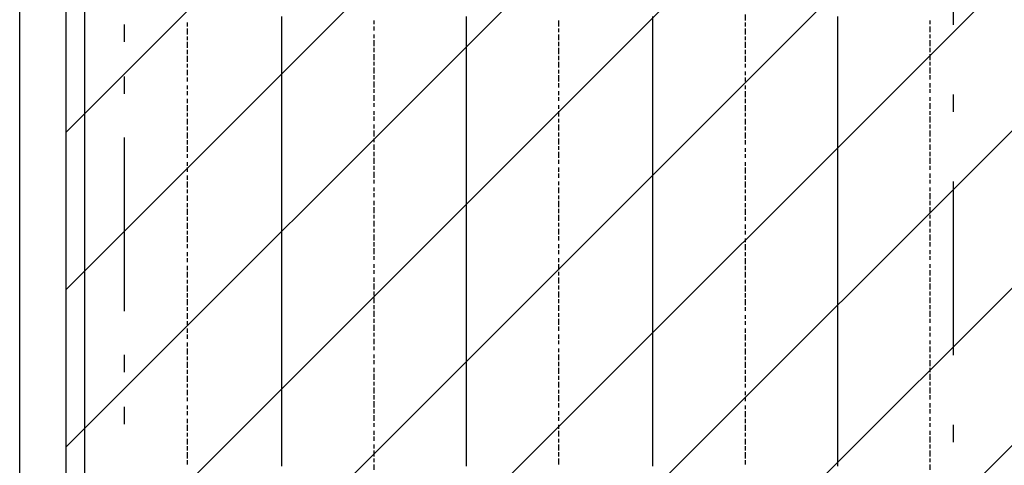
# Model space of a CAD drawing. Extents: x 997 to 109698, y 921 to 94021.
# Tile 363 of 656: x 6473 to 8595, y 53278 to 54239. Entities that reach past the tile are written whole.
import ezdxf

# ---------------------------------------------------------------- set-up
doc = ezdxf.new("R2010")
doc.units = 0
doc.header["$MEASUREMENT"] = 0
for name, color, linetype in [('12', 7, 'CONTINUOUS'), ('28', 7, 'CONTINUOUS'), ('40', 7, 'CONTINUOUS')]:
    doc.layers.add(name, color=color, linetype=linetype)

msp = doc.modelspace()

# ---------------------------------------------------------------- linework, layer by layer
at = {"layer": '12', "color": 5}
for p, q in [((7037.630503, 54236.563401), (7037.630503, 54245.563401)), ((7037.630503, 54228.563401), (7037.630503, 54236.563401)), ((7435.630503, 54236.563401), (7435.630503, 54245.563401)), ((7435.630503, 54228.563401), (7435.630503, 54236.563401)), ((7837.630503, 54236.563401), (7837.630503, 54245.563401)), ((7837.630503, 54223.563401), (7837.630503, 54236.563401)), ((8236.630503, 54236.563401), (8236.630503, 54245.563401)), ((8236.630503, 54223.563401), (8236.630503, 54236.563401)), ((7037.630503, 54215.563401), (7037.630503, 54228.563401)), ((7037.630503, 54206.563401), (7037.630503, 54215.563401)), ((7435.630503, 54215.563401), (7435.630503, 54228.563401)), ((7435.630503, 54206.563401), (7435.630503, 54215.563401)), ((7837.630503, 54215.563401), (7837.630503, 54223.563401)), ((7837.630503, 54206.563401), (7837.630503, 54215.563401)), ((8236.630503, 54215.563401), (8236.630503, 54223.563401)), ((8236.630503, 54206.563401), (8236.630503, 54215.563401)), ((7037.630503, 54194.563401), (7037.630503, 54206.563401)), ((7037.630503, 54185.563401), (7037.630503, 54194.563401)), ((7435.630503, 54194.563401), (7435.630503, 54206.563401)), ((7435.630503, 54185.563401), (7435.630503, 54194.563401)), ((7837.630503, 54194.563401), (7837.630503, 54206.563401)), ((7837.630503, 54185.563401), (7837.630503, 54194.563401)), ((8236.630503, 54194.563401), (8236.630503, 54206.563401)), ((8236.630503, 54185.563401), (8236.630503, 54194.563401)), ((7037.630503, 54177.563401), (7037.630503, 54185.563401)), ((7037.630503, 54164.563401), (7037.630503, 54177.563401)), ((7435.630503, 54177.563401), (7435.630503, 54185.563401)), ((7435.630503, 54164.563401), (7435.630503, 54177.563401)), ((7837.630503, 54177.563401), (7837.630503, 54185.563401)), ((7837.630503, 54164.563401), (7837.630503, 54177.563401)), ((8236.630503, 54177.563401), (8236.630503, 54185.563401)), ((8236.630503, 54164.563401), (8236.630503, 54177.563401)), ((7037.630503, 54156.563401), (7037.630503, 54164.563401)), ((7037.630503, 54147.563401), (7037.630503, 54156.563401)), ((7435.630503, 54156.563401), (7435.630503, 54164.563401)), ((7435.630503, 54147.563401), (7435.630503, 54156.563401)), ((7837.630503, 54156.563401), (7837.630503, 54164.563401)), ((7837.630503, 54147.563401), (7837.630503, 54156.563401)), ((8236.630503, 54156.563401), (8236.630503, 54164.563401)), ((8236.630503, 54147.563401), (8236.630503, 54156.563401)), ((7037.630503, 54135.563401), (7037.630503, 54147.563401)), ((7037.630503, 54126.563401), (7037.630503, 54135.563401)), ((7435.630503, 54135.563401), (7435.630503, 54147.563401)), ((7435.630503, 54126.563401), (7435.630503, 54135.563401)), ((7837.630503, 54135.563401), (7837.630503, 54147.563401)), ((7837.630503, 54126.563401), (7837.630503, 54135.563401)), ((8236.630503, 54135.563401), (8236.630503, 54147.563401)), ((8236.630503, 54126.563401), (8236.630503, 54135.563401)), ((7037.630503, 54118.563401), (7037.630503, 54126.563401)), ((7037.630503, 54105.563401), (7037.630503, 54118.563401)), ((7435.630503, 54118.563401), (7435.630503, 54126.563401)), ((7435.630503, 54105.563401), (7435.630503, 54118.563401)), ((7837.630503, 54113.563401), (7837.630503, 54126.563401)), ((7837.630503, 54105.563401), (7837.630503, 54113.563401)), ((8236.630503, 54113.563401), (8236.630503, 54126.563401)), ((8236.630503, 54105.563401), (8236.630503, 54113.563401)), ((7037.630503, 54096.563401), (7037.630503, 54105.563401)), ((7037.630503, 54084.563401), (7037.630503, 54096.563401)), ((7435.630503, 54096.563401), (7435.630503, 54105.563401)), ((7435.630503, 54084.563401), (7435.630503, 54096.563401)), ((7837.630503, 54096.563401), (7837.630503, 54105.563401)), ((7837.630503, 54084.563401), (7837.630503, 54096.563401)), ((8236.630503, 54096.563401), (8236.630503, 54105.563401)), ((8236.630503, 54084.563401), (8236.630503, 54096.563401)), ((7037.630503, 54075.563401), (7037.630503, 54084.563401)), ((7037.630503, 54067.563401), (7037.630503, 54075.563401)), ((7037.630503, 54054.563401), (7037.630503, 54067.563401)), ((7435.630503, 54075.563401), (7435.630503, 54084.563401)), ((7435.630503, 54067.563401), (7435.630503, 54075.563401)), ((7435.630503, 54054.563401), (7435.630503, 54067.563401)), ((7837.630503, 54075.563401), (7837.630503, 54084.563401)), ((7837.630503, 54067.563401), (7837.630503, 54075.563401)), ((7837.630503, 54054.563401), (7837.630503, 54067.563401)), ((8236.630503, 54075.563401), (8236.630503, 54084.563401)), ((8236.630503, 54067.563401), (8236.630503, 54075.563401)), ((8236.630503, 54054.563401), (8236.630503, 54067.563401)), ((7037.630503, 54046.563401), (7037.630503, 54054.563401)), ((7037.630503, 54037.563401), (7037.630503, 54046.563401)), ((7435.630503, 54046.563401), (7435.630503, 54054.563401)), ((7435.630503, 54037.563401), (7435.630503, 54046.563401)), ((7837.630503, 54046.563401), (7837.630503, 54054.563401)), ((7837.630503, 54037.563401), (7837.630503, 54046.563401)), ((8236.630503, 54046.563401), (8236.630503, 54054.563401)), ((8236.630503, 54037.563401), (8236.630503, 54046.563401)), ((7037.630503, 54024.563401), (7037.630503, 54037.563401)), ((7037.630503, 54016.563401), (7037.630503, 54024.563401)), ((7435.630503, 54024.563401), (7435.630503, 54037.563401)), ((7435.630503, 54016.563401), (7435.630503, 54024.563401)), ((7837.630503, 54024.563401), (7837.630503, 54037.563401)), ((7837.630503, 54016.563401), (7837.630503, 54024.563401)), ((8236.630503, 54024.563401), (8236.630503, 54037.563401)), ((8236.630503, 54016.563401), (8236.630503, 54024.563401)), ((7037.630503, 54008.563401), (7037.630503, 54016.563401)), ((7037.630503, 53995.563401), (7037.630503, 54008.563401)), ((7435.630503, 54008.563401), (7435.630503, 54016.563401)), ((7435.630503, 53995.563401), (7435.630503, 54008.563401)), ((7837.630503, 54008.563401), (7837.630503, 54016.563401)), ((7837.630503, 53995.563401), (7837.630503, 54008.563401)), ((8236.630503, 54003.563401), (8236.630503, 54016.563401)), ((8236.630503, 53995.563401), (8236.630503, 54003.563401)), ((7037.630503, 53986.563401), (7037.630503, 53995.563401)), ((7037.630503, 53978.563401), (7037.630503, 53986.563401)), ((7435.630503, 53986.563401), (7435.630503, 53995.563401)), ((7435.630503, 53974.563401), (7435.630503, 53986.563401)), ((7837.630503, 53986.563401), (7837.630503, 53995.563401)), ((7837.630503, 53974.563401), (7837.630503, 53986.563401)), ((8236.630503, 53986.563401), (8236.630503, 53995.563401)), ((8236.630503, 53974.563401), (8236.630503, 53986.563401)), ((7037.630503, 53965.563401), (7037.630503, 53978.563401)), ((7037.630503, 53957.563401), (7037.630503, 53965.563401)), ((7435.630503, 53965.563401), (7435.630503, 53974.563401)), ((7435.630503, 53957.563401), (7435.630503, 53965.563401)), ((7837.630503, 53965.563401), (7837.630503, 53974.563401)), ((7837.630503, 53957.563401), (7837.630503, 53965.563401)), ((8236.630503, 53965.563401), (8236.630503, 53974.563401)), ((8236.630503, 53957.563401), (8236.630503, 53965.563401)), ((7037.630503, 53944.563401), (7037.630503, 53957.563401)), ((7037.630503, 53936.563401), (7037.630503, 53944.563401)), ((7435.630503, 53944.563401), (7435.630503, 53957.563401)), ((7435.630503, 53936.563401), (7435.630503, 53944.563401)), ((7837.630503, 53944.563401), (7837.630503, 53957.563401)), ((7837.630503, 53936.563401), (7837.630503, 53944.563401)), ((8236.630503, 53944.563401), (8236.630503, 53957.563401)), ((8236.630503, 53936.563401), (8236.630503, 53944.563401)), ((7037.630503, 53927.563401), (7037.630503, 53936.563401)), ((7037.630503, 53914.563401), (7037.630503, 53927.563401)), ((7435.630503, 53927.563401), (7435.630503, 53936.563401)), ((7435.630503, 53914.563401), (7435.630503, 53927.563401)), ((7837.630503, 53927.563401), (7837.630503, 53936.563401)), ((7837.630503, 53914.563401), (7837.630503, 53927.563401)), ((8236.630503, 53927.563401), (8236.630503, 53936.563401)), ((8236.630503, 53914.563401), (8236.630503, 53927.563401)), ((7037.630503, 53906.563401), (7037.630503, 53914.563401)), ((7037.630503, 53897.563401), (7037.630503, 53906.563401)), ((7037.630503, 53885.563401), (7037.630503, 53897.563401)), ((7435.630503, 53906.563401), (7435.630503, 53914.563401)), ((7435.630503, 53897.563401), (7435.630503, 53906.563401)), ((7435.630503, 53885.563401), (7435.630503, 53897.563401)), ((7837.630503, 53906.563401), (7837.630503, 53914.563401)), ((7837.630503, 53897.563401), (7837.630503, 53906.563401)), ((7837.630503, 53885.563401), (7837.630503, 53897.563401)), ((8236.630503, 53906.563401), (8236.630503, 53914.563401)), ((8236.630503, 53893.563401), (8236.630503, 53906.563401)), ((7037.630503, 53876.563401), (7037.630503, 53885.563401)), ((7037.630503, 53868.563401), (7037.630503, 53876.563401)), ((7435.630503, 53876.563401), (7435.630503, 53885.563401)), ((7435.630503, 53864.563401), (7435.630503, 53876.563401)), ((7837.630503, 53876.563401), (7837.630503, 53885.563401)), ((7837.630503, 53864.563401), (7837.630503, 53876.563401)), ((8236.630503, 53885.563401), (8236.630503, 53893.563401)), ((8236.630503, 53876.563401), (8236.630503, 53885.563401)), ((8236.630503, 53864.563401), (8236.630503, 53876.563401)), ((7037.630503, 53855.563401), (7037.630503, 53868.563401)), ((7037.630503, 53847.563401), (7037.630503, 53855.563401)), ((7435.630503, 53855.563401), (7435.630503, 53864.563401)), ((7435.630503, 53847.563401), (7435.630503, 53855.563401)), ((7837.630503, 53855.563401), (7837.630503, 53864.563401)), ((7837.630503, 53847.563401), (7837.630503, 53855.563401)), ((8236.630503, 53855.563401), (8236.630503, 53864.563401)), ((8236.630503, 53847.563401), (8236.630503, 53855.563401)), ((7037.630503, 53834.563401), (7037.630503, 53847.563401)), ((7037.630503, 53825.563401), (7037.630503, 53834.563401)), ((7435.630503, 53834.563401), (7435.630503, 53847.563401)), ((7435.630503, 53825.563401), (7435.630503, 53834.563401)), ((7837.630503, 53834.563401), (7837.630503, 53847.563401)), ((7837.630503, 53825.563401), (7837.630503, 53834.563401)), ((8236.630503, 53834.563401), (8236.630503, 53847.563401)), ((8236.630503, 53825.563401), (8236.630503, 53834.563401)), ((7037.630503, 53817.563401), (7037.630503, 53825.563401)), ((7037.630503, 53804.563401), (7037.630503, 53817.563401)), ((7435.630503, 53817.563401), (7435.630503, 53825.563401)), ((7435.630503, 53804.563401), (7435.630503, 53817.563401)), ((7837.630503, 53817.563401), (7837.630503, 53825.563401)), ((7837.630503, 53804.563401), (7837.630503, 53817.563401)), ((8236.630503, 53817.563401), (8236.630503, 53825.563401)), ((8236.630503, 53804.563401), (8236.630503, 53817.563401)), ((7037.630503, 53796.563401), (7037.630503, 53804.563401)), ((7037.630503, 53787.563401), (7037.630503, 53796.563401)), ((7435.630503, 53796.563401), (7435.630503, 53804.563401)), ((7435.630503, 53787.563401), (7435.630503, 53796.563401)), ((7837.630503, 53796.563401), (7837.630503, 53804.563401)), ((7837.630503, 53787.563401), (7837.630503, 53796.563401)), ((8236.630503, 53796.563401), (8236.630503, 53804.563401)), ((8236.630503, 53787.563401), (8236.630503, 53796.563401)), ((7037.630503, 53775.563401), (7037.630503, 53787.563401)), ((7037.630503, 53766.563401), (7037.630503, 53775.563401)), ((7435.630503, 53775.563401), (7435.630503, 53787.563401)), ((7435.630503, 53766.563401), (7435.630503, 53775.563401)), ((7837.630503, 53775.563401), (7837.630503, 53787.563401)), ((7837.630503, 53766.563401), (7837.630503, 53775.563401)), ((8236.630503, 53775.563401), (8236.630503, 53787.563401)), ((8236.630503, 53766.563401), (8236.630503, 53775.563401)), ((7037.630503, 53758.563401), (7037.630503, 53766.563401)), ((7037.630503, 53745.563401), (7037.630503, 53758.563401)), ((7435.630503, 53754.563401), (7435.630503, 53766.563401)), ((7435.630503, 53745.563401), (7435.630503, 53754.563401)), ((7837.630503, 53754.563401), (7837.630503, 53766.563401)), ((7837.630503, 53745.563401), (7837.630503, 53754.563401)), ((8236.630503, 53754.563401), (8236.630503, 53766.563401)), ((8236.630503, 53745.563401), (8236.630503, 53754.563401)), ((7037.630503, 53737.563401), (7037.630503, 53745.563401)), ((7037.630503, 53724.563401), (7037.630503, 53737.563401)), ((7435.630503, 53737.563401), (7435.630503, 53745.563401)), ((7435.630503, 53724.563401), (7435.630503, 53737.563401)), ((7837.630503, 53737.563401), (7837.630503, 53745.563401)), ((7837.630503, 53724.563401), (7837.630503, 53737.563401)), ((8236.630503, 53737.563401), (8236.630503, 53745.563401)), ((8236.630503, 53724.563401), (8236.630503, 53737.563401)), ((7037.630503, 53715.563401), (7037.630503, 53724.563401)), ((7037.630503, 53707.563401), (7037.630503, 53715.563401)), ((7037.630503, 53694.563401), (7037.630503, 53707.563401)), ((7435.630503, 53715.563401), (7435.630503, 53724.563401)), ((7435.630503, 53707.563401), (7435.630503, 53715.563401)), ((7435.630503, 53694.563401), (7435.630503, 53707.563401)), ((7837.630503, 53715.563401), (7837.630503, 53724.563401)), ((7837.630503, 53707.563401), (7837.630503, 53715.563401)), ((7837.630503, 53694.563401), (7837.630503, 53707.563401)), ((8236.630503, 53715.563401), (8236.630503, 53724.563401)), ((8236.630503, 53707.563401), (8236.630503, 53715.563401)), ((8236.630503, 53694.563401), (8236.630503, 53707.563401)), ((7037.630503, 53686.563401), (7037.630503, 53694.563401)), ((7037.630503, 53677.563401), (7037.630503, 53686.563401)), ((7435.630503, 53686.563401), (7435.630503, 53694.563401)), ((7435.630503, 53677.563401), (7435.630503, 53686.563401)), ((7837.630503, 53686.563401), (7837.630503, 53694.563401)), ((7837.630503, 53677.563401), (7837.630503, 53686.563401)), ((8236.630503, 53686.563401), (8236.630503, 53694.563401)), ((8236.630503, 53677.563401), (8236.630503, 53686.563401)), ((7037.630503, 53665.563401), (7037.630503, 53677.563401)), ((7037.630503, 53656.563401), (7037.630503, 53665.563401)), ((7435.630503, 53665.563401), (7435.630503, 53677.563401)), ((7435.630503, 53656.563401), (7435.630503, 53665.563401)), ((7837.630503, 53665.563401), (7837.630503, 53677.563401)), ((7837.630503, 53656.563401), (7837.630503, 53665.563401)), ((8236.630503, 53665.563401), (8236.630503, 53677.563401)), ((8236.630503, 53656.563401), (8236.630503, 53665.563401)), ((7037.630503, 53648.563401), (7037.630503, 53656.563401)), ((7037.630503, 53635.563401), (7037.630503, 53648.563401)), ((7435.630503, 53648.563401), (7435.630503, 53656.563401)), ((7435.630503, 53635.563401), (7435.630503, 53648.563401)), ((7837.630503, 53643.563401), (7837.630503, 53656.563401)), ((7837.630503, 53635.563401), (7837.630503, 53643.563401)), ((8236.630503, 53643.563401), (8236.630503, 53656.563401)), ((8236.630503, 53635.563401), (8236.630503, 53643.563401)), ((7037.630503, 53627.563401), (7037.630503, 53635.563401)), ((7037.630503, 53614.563401), (7037.630503, 53627.563401)), ((7435.630503, 53627.563401), (7435.630503, 53635.563401)), ((7435.630503, 53614.563401), (7435.630503, 53627.563401)), ((7837.630503, 53627.563401), (7837.630503, 53635.563401)), ((7837.630503, 53614.563401), (7837.630503, 53627.563401)), ((8236.630503, 53627.563401), (8236.630503, 53635.563401)), ((8236.630503, 53614.563401), (8236.630503, 53627.563401)), ((7037.630503, 53605.563401), (7037.630503, 53614.563401)), ((7037.630503, 53597.563401), (7037.630503, 53605.563401)), ((7435.630503, 53605.563401), (7435.630503, 53614.563401)), ((7435.630503, 53597.563401), (7435.630503, 53605.563401)), ((7837.630503, 53605.563401), (7837.630503, 53614.563401)), ((7837.630503, 53597.563401), (7837.630503, 53605.563401)), ((8236.630503, 53605.563401), (8236.630503, 53614.563401)), ((8236.630503, 53597.563401), (8236.630503, 53605.563401)), ((7037.630503, 53584.563401), (7037.630503, 53597.563401)), ((7037.630503, 53576.563401), (7037.630503, 53584.563401)), ((7435.630503, 53584.563401), (7435.630503, 53597.563401)), ((7435.630503, 53576.563401), (7435.630503, 53584.563401)), ((7837.630503, 53584.563401), (7837.630503, 53597.563401)), ((7837.630503, 53576.563401), (7837.630503, 53584.563401)), ((8236.630503, 53584.563401), (8236.630503, 53597.563401)), ((8236.630503, 53576.563401), (8236.630503, 53584.563401)), ((7037.630503, 53567.563401), (7037.630503, 53576.563401)), ((7037.630503, 53555.563401), (7037.630503, 53567.563401)), ((7435.630503, 53567.563401), (7435.630503, 53576.563401)), ((7435.630503, 53555.563401), (7435.630503, 53567.563401)), ((7837.630503, 53567.563401), (7837.630503, 53576.563401)), ((7837.630503, 53555.563401), (7837.630503, 53567.563401)), ((8236.630503, 53567.563401), (8236.630503, 53576.563401)), ((8236.630503, 53555.563401), (8236.630503, 53567.563401)), ((7037.630503, 53546.563401), (7037.630503, 53555.563401)), ((7037.630503, 53538.563401), (7037.630503, 53546.563401)), ((7037.630503, 53525.563401), (7037.630503, 53538.563401)), ((7435.630503, 53546.563401), (7435.630503, 53555.563401)), ((7435.630503, 53538.563401), (7435.630503, 53546.563401)), ((7435.630503, 53525.563401), (7435.630503, 53538.563401)), ((7837.630503, 53546.563401), (7837.630503, 53555.563401)), ((7837.630503, 53533.563401), (7837.630503, 53546.563401)), ((8236.630503, 53546.563401), (8236.630503, 53555.563401)), ((8236.630503, 53533.563401), (8236.630503, 53546.563401)), ((7037.630503, 53516.563401), (7037.630503, 53525.563401)), ((7037.630503, 53504.563401), (7037.630503, 53516.563401)), ((7435.630503, 53516.563401), (7435.630503, 53525.563401)), ((7435.630503, 53504.563401), (7435.630503, 53516.563401)), ((7837.630503, 53525.563401), (7837.630503, 53533.563401)), ((7837.630503, 53516.563401), (7837.630503, 53525.563401)), ((7837.630503, 53504.563401), (7837.630503, 53516.563401)), ((8236.630503, 53525.563401), (8236.630503, 53533.563401)), ((8236.630503, 53516.563401), (8236.630503, 53525.563401)), ((8236.630503, 53504.563401), (8236.630503, 53516.563401)), ((7037.630503, 53495.563401), (7037.630503, 53504.563401)), ((7037.630503, 53487.563401), (7037.630503, 53495.563401)), ((7435.630503, 53495.563401), (7435.630503, 53504.563401)), ((7435.630503, 53487.563401), (7435.630503, 53495.563401)), ((7837.630503, 53495.563401), (7837.630503, 53504.563401)), ((7837.630503, 53487.563401), (7837.630503, 53495.563401)), ((8236.630503, 53495.563401), (8236.630503, 53504.563401)), ((8236.630503, 53487.563401), (8236.630503, 53495.563401)), ((7037.630503, 53474.563401), (7037.630503, 53487.563401)), ((7037.630503, 53466.563401), (7037.630503, 53474.563401)), ((7435.630503, 53474.563401), (7435.630503, 53487.563401)), ((7435.630503, 53466.563401), (7435.630503, 53474.563401)), ((7837.630503, 53474.563401), (7837.630503, 53487.563401)), ((7837.630503, 53466.563401), (7837.630503, 53474.563401)), ((8236.630503, 53474.563401), (8236.630503, 53487.563401)), ((8236.630503, 53466.563401), (8236.630503, 53474.563401)), ((7037.630503, 53457.563401), (7037.630503, 53466.563401)), ((7037.630503, 53445.563401), (7037.630503, 53457.563401)), ((7435.630503, 53457.563401), (7435.630503, 53466.563401)), ((7435.630503, 53445.563401), (7435.630503, 53457.563401)), ((7837.630503, 53457.563401), (7837.630503, 53466.563401)), ((7837.630503, 53445.563401), (7837.630503, 53457.563401)), ((8236.630503, 53457.563401), (8236.630503, 53466.563401)), ((8236.630503, 53445.563401), (8236.630503, 53457.563401)), ((7037.630503, 53436.563401), (7037.630503, 53445.563401)), ((7037.630503, 53428.563401), (7037.630503, 53436.563401)), ((7435.630503, 53436.563401), (7435.630503, 53445.563401)), ((7435.630503, 53428.563401), (7435.630503, 53436.563401)), ((7837.630503, 53436.563401), (7837.630503, 53445.563401)), ((7837.630503, 53428.563401), (7837.630503, 53436.563401)), ((8236.630503, 53436.563401), (8236.630503, 53445.563401)), ((8236.630503, 53423.563401), (8236.630503, 53436.563401)), ((7037.630503, 53415.563401), (7037.630503, 53428.563401)), ((7037.630503, 53406.563401), (7037.630503, 53415.563401)), ((7435.630503, 53415.563401), (7435.630503, 53428.563401)), ((7435.630503, 53406.563401), (7435.630503, 53415.563401)), ((7837.630503, 53415.563401), (7837.630503, 53428.563401)), ((7837.630503, 53406.563401), (7837.630503, 53415.563401)), ((8236.630503, 53415.563401), (8236.630503, 53423.563401)), ((8236.630503, 53406.563401), (8236.630503, 53415.563401)), ((7037.630503, 53398.563401), (7037.630503, 53406.563401)), ((7037.630503, 53385.563401), (7037.630503, 53398.563401)), ((7435.630503, 53394.563401), (7435.630503, 53406.563401)), ((7435.630503, 53385.563401), (7435.630503, 53394.563401)), ((7837.630503, 53394.563401), (7837.630503, 53406.563401)), ((7837.630503, 53385.563401), (7837.630503, 53394.563401)), ((8236.630503, 53394.563401), (8236.630503, 53406.563401)), ((8236.630503, 53385.563401), (8236.630503, 53394.563401)), ((7037.630503, 53377.563401), (7037.630503, 53385.563401)), ((7037.630503, 53364.563401), (7037.630503, 53377.563401)), ((7435.630503, 53377.563401), (7435.630503, 53385.563401)), ((7435.630503, 53364.563401), (7435.630503, 53377.563401)), ((7837.630503, 53377.563401), (7837.630503, 53385.563401)), ((7837.630503, 53364.563401), (7837.630503, 53377.563401)), ((8236.630503, 53377.563401), (8236.630503, 53385.563401)), ((8236.630503, 53364.563401), (8236.630503, 53377.563401)), ((7037.630503, 53356.563401), (7037.630503, 53364.563401)), ((7037.630503, 53347.563401), (7037.630503, 53356.563401)), ((7037.630503, 53334.563401), (7037.630503, 53347.563401)), ((7435.630503, 53356.563401), (7435.630503, 53364.563401)), ((7435.630503, 53347.563401), (7435.630503, 53356.563401)), ((7435.630503, 53334.563401), (7435.630503, 53347.563401)), ((7837.630503, 53356.563401), (7837.630503, 53364.563401)), ((7837.630503, 53347.563401), (7837.630503, 53356.563401)), ((7837.630503, 53334.563401), (7837.630503, 53347.563401)), ((8236.630503, 53356.563401), (8236.630503, 53364.563401)), ((8236.630503, 53347.563401), (8236.630503, 53356.563401)), ((8236.630503, 53334.563401), (8236.630503, 53347.563401)), ((7037.630503, 53326.563401), (7037.630503, 53334.563401)), ((7037.630503, 53318.563401), (7037.630503, 53326.563401)), ((7435.630503, 53326.563401), (7435.630503, 53334.563401)), ((7435.630503, 53318.563401), (7435.630503, 53326.563401)), ((7837.630503, 53326.563401), (7837.630503, 53334.563401)), ((7837.630503, 53318.563401), (7837.630503, 53326.563401)), ((8236.630503, 53326.563401), (8236.630503, 53334.563401)), ((8236.630503, 53313.563401), (8236.630503, 53326.563401)), ((7037.630503, 53305.563401), (7037.630503, 53318.563401)), ((7037.630503, 53296.563401), (7037.630503, 53305.563401)), ((7435.630503, 53305.563401), (7435.630503, 53318.563401)), ((7435.630503, 53296.563401), (7435.630503, 53305.563401)), ((7837.630503, 53305.563401), (7837.630503, 53318.563401)), ((7837.630503, 53296.563401), (7837.630503, 53305.563401)), ((8236.630503, 53305.563401), (8236.630503, 53313.563401)), ((8236.630503, 53296.563401), (8236.630503, 53305.563401)), ((7037.630503, 53288.563401), (7037.630503, 53296.563401)), ((7037.630503, 53275.563401), (7037.630503, 53288.563401)), ((7435.630503, 53284.563401), (7435.630503, 53296.563401)), ((7435.630503, 53275.563401), (7435.630503, 53284.563401)), ((7837.630503, 53284.563401), (7837.630503, 53296.563401)), ((7837.630503, 53275.563401), (7837.630503, 53284.563401)), ((8236.630503, 53284.563401), (8236.630503, 53296.563401)), ((8236.630503, 53275.563401), (8236.630503, 53284.563401))]:
    msp.add_line(p, q, dxfattribs=at)
at = {"layer": '12', "color": 1}
for p, q in [((7236.630503, 54228.563401), (7236.630503, 54236.563401)), ((7634.630503, 54223.563401), (7634.630503, 54236.563401)), ((8037.630503, 54236.563401), (8037.630503, 54249.563401)), ((8435.630503, 54228.563401), (8435.630503, 54236.563401)), ((6834.630503, 54223.563401), (6834.630503, 54232.563401)), ((6834.630503, 54206.563401), (6834.630503, 54219.563401)), ((7236.630503, 54215.563401), (7236.630503, 54223.563401)), ((7634.630503, 54211.563401), (7634.630503, 54219.563401)), ((8037.630503, 54223.563401), (8037.630503, 54232.563401)), ((8037.630503, 54206.563401), (8037.630503, 54219.563401)), ((8435.630503, 54211.563401), (8435.630503, 54223.563401)), ((6834.630503, 54194.563401), (6834.630503, 54202.563401)), ((7236.630503, 54198.563401), (7236.630503, 54206.563401)), ((7236.630503, 54181.563401), (7236.630503, 54194.563401)), ((7634.630503, 54194.563401), (7634.630503, 54206.563401)), ((8037.630503, 54194.563401), (8037.630503, 54202.563401)), ((8435.630503, 54198.563401), (8435.630503, 54206.563401)), ((8435.630503, 54181.563401), (8435.630503, 54194.563401)), ((6834.630503, 54177.563401), (6834.630503, 54190.563401)), ((6834.630503, 54164.563401), (6834.630503, 54173.563401)), ((7236.630503, 54168.563401), (7236.630503, 54177.563401)), ((7634.630503, 54181.563401), (7634.630503, 54190.563401)), ((7634.630503, 54164.563401), (7634.630503, 54177.563401)), ((8037.630503, 54177.563401), (8037.630503, 54190.563401)), ((8037.630503, 54164.563401), (8037.630503, 54173.563401)), ((8435.630503, 54168.563401), (8435.630503, 54177.563401)), ((6834.630503, 54147.563401), (6834.630503, 54160.563401)), ((7236.630503, 54151.563401), (7236.630503, 54164.563401)), ((7634.630503, 54151.563401), (7634.630503, 54160.563401)), ((8037.630503, 54147.563401), (8037.630503, 54160.563401)), ((8435.630503, 54151.563401), (8435.630503, 54164.563401)), ((6834.630503, 54135.563401), (6834.630503, 54143.563401)), ((6834.630503, 54118.563401), (6834.630503, 54130.563401)), ((7236.630503, 54139.563401), (7236.630503, 54147.563401)), ((7236.630503, 54122.563401), (7236.630503, 54135.563401)), ((7634.630503, 54135.563401), (7634.630503, 54147.563401)), ((7634.630503, 54122.563401), (7634.630503, 54130.563401)), ((8037.630503, 54135.563401), (8037.630503, 54143.563401)), ((8435.630503, 54139.563401), (8435.630503, 54147.563401)), ((8435.630503, 54122.563401), (8435.630503, 54135.563401)), ((6834.630503, 54105.563401), (6834.630503, 54113.563401)), ((7236.630503, 54109.563401), (7236.630503, 54118.563401)), ((7634.630503, 54105.563401), (7634.630503, 54118.563401)), ((8037.630503, 54118.563401), (8037.630503, 54126.563401)), ((8037.630503, 54105.563401), (8037.630503, 54113.563401)), ((8435.630503, 54109.563401), (8435.630503, 54118.563401)), ((6834.630503, 54088.563401), (6834.630503, 54096.563401)), ((7236.630503, 54092.563401), (7236.630503, 54105.563401)), ((7236.630503, 54080.563401), (7236.630503, 54088.563401)), ((7634.630503, 54092.563401), (7634.630503, 54101.563401)), ((8037.630503, 54088.563401), (8037.630503, 54096.563401)), ((8435.630503, 54092.563401), (8435.630503, 54101.563401)), ((8435.630503, 54080.563401), (8435.630503, 54088.563401)), ((6834.630503, 54075.563401), (6834.630503, 54084.563401)), ((6834.630503, 54058.563401), (6834.630503, 54067.563401)), ((7236.630503, 54063.563401), (7236.630503, 54075.563401)), ((7634.630503, 54075.563401), (7634.630503, 54084.563401)), ((7634.630503, 54063.563401), (7634.630503, 54071.563401)), ((8037.630503, 54071.563401), (8037.630503, 54084.563401)), ((8037.630503, 54058.563401), (8037.630503, 54067.563401)), ((8435.630503, 54063.563401), (8435.630503, 54071.563401)), ((6834.630503, 54041.563401), (6834.630503, 54054.563401)), ((7236.630503, 54050.563401), (7236.630503, 54058.563401)), ((7634.630503, 54046.563401), (7634.630503, 54054.563401)), ((8037.630503, 54041.563401), (8037.630503, 54054.563401)), ((8435.630503, 54046.563401), (8435.630503, 54058.563401)), ((6834.630503, 54029.563401), (6834.630503, 54037.563401)), ((6834.630503, 54012.563401), (6834.630503, 54024.563401)), ((7236.630503, 54033.563401), (7236.630503, 54041.563401)), ((7236.630503, 54020.563401), (7236.630503, 54029.563401)), ((7634.630503, 54029.563401), (7634.630503, 54041.563401)), ((7634.630503, 54016.563401), (7634.630503, 54024.563401)), ((8037.630503, 54029.563401), (8037.630503, 54037.563401)), ((8037.630503, 54012.563401), (8037.630503, 54024.563401)), ((8435.630503, 54033.563401), (8435.630503, 54041.563401)), ((8435.630503, 54016.563401), (8435.630503, 54029.563401)), ((6834.630503, 53999.563401), (6834.630503, 54008.563401)), ((7236.630503, 54003.563401), (7236.630503, 54012.563401)), ((7634.630503, 53999.563401), (7634.630503, 54012.563401)), ((8037.630503, 53999.563401), (8037.630503, 54008.563401)), ((8435.630503, 54003.563401), (8435.630503, 54012.563401)), ((6834.630503, 53982.563401), (6834.630503, 53995.563401)), ((7236.630503, 53986.563401), (7236.630503, 53999.563401)), ((7236.630503, 53974.563401), (7236.630503, 53982.563401)), ((7634.630503, 53986.563401), (7634.630503, 53995.563401)), ((7634.630503, 53969.563401), (7634.630503, 53982.563401)), ((8037.630503, 53982.563401), (8037.630503, 53995.563401)), ((8435.630503, 53986.563401), (8435.630503, 53999.563401)), ((8435.630503, 53974.563401), (8435.630503, 53982.563401)), ((6834.630503, 53969.563401), (6834.630503, 53978.563401)), ((6834.630503, 53953.563401), (6834.630503, 53965.563401)), ((7236.630503, 53957.563401), (7236.630503, 53969.563401)), ((7634.630503, 53957.563401), (7634.630503, 53965.563401)), ((8037.630503, 53969.563401), (8037.630503, 53978.563401)), ((8037.630503, 53953.563401), (8037.630503, 53961.563401)), ((8435.630503, 53957.563401), (8435.630503, 53969.563401)), ((6834.630503, 53940.563401), (6834.630503, 53948.563401)), ((7236.630503, 53944.563401), (7236.630503, 53953.563401)), ((7236.630503, 53927.563401), (7236.630503, 53940.563401)), ((7634.630503, 53940.563401), (7634.630503, 53953.563401)), ((8037.630503, 53940.563401), (8037.630503, 53948.563401)), ((8435.630503, 53944.563401), (8435.630503, 53953.563401)), ((8435.630503, 53927.563401), (8435.630503, 53940.563401)), ((6834.630503, 53923.563401), (6834.630503, 53931.563401)), ((6834.630503, 53910.563401), (6834.630503, 53919.563401)), ((7236.630503, 53914.563401), (7236.630503, 53923.563401)), ((7634.630503, 53927.563401), (7634.630503, 53936.563401)), ((7634.630503, 53910.563401), (7634.630503, 53919.563401)), ((8037.630503, 53923.563401), (8037.630503, 53931.563401)), ((8037.630503, 53906.563401), (8037.630503, 53919.563401)), ((8435.630503, 53914.563401), (8435.630503, 53923.563401)), ((6834.630503, 53893.563401), (6834.630503, 53902.563401)), ((7236.630503, 53897.563401), (7236.630503, 53910.563401)), ((7634.630503, 53897.563401), (7634.630503, 53906.563401)), ((8037.630503, 53893.563401), (8037.630503, 53902.563401)), ((8435.630503, 53897.563401), (8435.630503, 53906.563401)), ((6834.630503, 53876.563401), (6834.630503, 53889.563401)), ((7236.630503, 53885.563401), (7236.630503, 53893.563401)), ((7236.630503, 53868.563401), (7236.630503, 53876.563401)), ((7634.630503, 53881.563401), (7634.630503, 53889.563401)), ((7634.630503, 53864.563401), (7634.630503, 53876.563401)), ((8037.630503, 53876.563401), (8037.630503, 53889.563401)), ((8435.630503, 53885.563401), (8435.630503, 53893.563401)), ((8435.630503, 53868.563401), (8435.630503, 53876.563401)), ((6834.630503, 53864.563401), (6834.630503, 53872.563401)), ((6834.630503, 53847.563401), (6834.630503, 53859.563401)), ((7236.630503, 53855.563401), (7236.630503, 53864.563401)), ((7634.630503, 53851.563401), (7634.630503, 53859.563401)), ((8037.630503, 53864.563401), (8037.630503, 53872.563401)), ((8037.630503, 53847.563401), (8037.630503, 53859.563401)), ((8435.630503, 53851.563401), (8435.630503, 53864.563401)), ((6834.630503, 53834.563401), (6834.630503, 53842.563401)), ((7236.630503, 53838.563401), (7236.630503, 53847.563401)), ((7236.630503, 53821.563401), (7236.630503, 53834.563401)), ((7634.630503, 53834.563401), (7634.630503, 53847.563401)), ((8037.630503, 53834.563401), (8037.630503, 53842.563401)), ((8435.630503, 53838.563401), (8435.630503, 53847.563401)), ((8435.630503, 53821.563401), (8435.630503, 53834.563401)), ((6834.630503, 53817.563401), (6834.630503, 53830.563401)), ((6834.630503, 53804.563401), (6834.630503, 53813.563401)), ((7236.630503, 53809.563401), (7236.630503, 53817.563401)), ((7634.630503, 53821.563401), (7634.630503, 53830.563401)), ((7634.630503, 53804.563401), (7634.630503, 53817.563401)), ((8037.630503, 53817.563401), (8037.630503, 53830.563401)), ((8037.630503, 53804.563401), (8037.630503, 53813.563401)), ((8435.630503, 53809.563401), (8435.630503, 53817.563401)), ((6834.630503, 53787.563401), (6834.630503, 53800.563401)), ((7236.630503, 53792.563401), (7236.630503, 53804.563401)), ((7634.630503, 53792.563401), (7634.630503, 53800.563401)), ((8037.630503, 53787.563401), (8037.630503, 53796.563401)), ((8435.630503, 53792.563401), (8435.630503, 53804.563401)), ((6834.630503, 53775.563401), (6834.630503, 53783.563401)), ((6834.630503, 53758.563401), (6834.630503, 53771.563401)), ((7236.630503, 53779.563401), (7236.630503, 53787.563401)), ((7236.630503, 53762.563401), (7236.630503, 53775.563401)), ((7634.630503, 53775.563401), (7634.630503, 53787.563401)), ((7634.630503, 53762.563401), (7634.630503, 53771.563401)), ((8037.630503, 53775.563401), (8037.630503, 53783.563401)), ((8435.630503, 53779.563401), (8435.630503, 53787.563401)), ((8435.630503, 53762.563401), (8435.630503, 53775.563401)), ((6834.630503, 53745.563401), (6834.630503, 53754.563401)), ((7236.630503, 53749.563401), (7236.630503, 53758.563401)), ((7634.630503, 53745.563401), (7634.630503, 53754.563401)), ((8037.630503, 53758.563401), (8037.630503, 53766.563401)), ((8037.630503, 53741.563401), (8037.630503, 53754.563401)), ((8435.630503, 53749.563401), (8435.630503, 53758.563401)), ((6834.630503, 53728.563401), (6834.630503, 53737.563401)), ((7236.630503, 53732.563401), (7236.630503, 53745.563401)), ((7236.630503, 53720.563401), (7236.630503, 53728.563401)), ((7634.630503, 53732.563401), (7634.630503, 53741.563401)), ((8037.630503, 53728.563401), (8037.630503, 53737.563401)), ((8435.630503, 53732.563401), (8435.630503, 53741.563401)), ((8435.630503, 53720.563401), (8435.630503, 53728.563401)), ((6834.630503, 53715.563401), (6834.630503, 53724.563401)), ((6834.630503, 53698.563401), (6834.630503, 53707.563401)), ((7236.630503, 53703.563401), (7236.630503, 53711.563401)), ((7634.630503, 53715.563401), (7634.630503, 53724.563401)), ((7634.630503, 53698.563401), (7634.630503, 53711.563401)), ((8037.630503, 53711.563401), (8037.630503, 53724.563401)), ((8037.630503, 53698.563401), (8037.630503, 53707.563401)), ((8435.630503, 53703.563401), (8435.630503, 53711.563401)), ((6834.630503, 53682.563401), (6834.630503, 53694.563401)), ((7236.630503, 53690.563401), (7236.630503, 53698.563401)), ((7634.630503, 53686.563401), (7634.630503, 53694.563401)), ((8037.630503, 53682.563401), (8037.630503, 53694.563401)), ((8435.630503, 53686.563401), (8435.630503, 53698.563401)), ((6834.630503, 53669.563401), (6834.630503, 53677.563401)), ((6834.630503, 53652.563401), (6834.630503, 53665.563401)), ((7236.630503, 53673.563401), (7236.630503, 53682.563401)), ((7236.630503, 53656.563401), (7236.630503, 53669.563401)), ((7634.630503, 53669.563401), (7634.630503, 53682.563401)), ((7634.630503, 53656.563401), (7634.630503, 53665.563401)), ((8037.630503, 53669.563401), (8037.630503, 53677.563401)), ((8037.630503, 53652.563401), (8037.630503, 53665.563401)), ((8435.630503, 53673.563401), (8435.630503, 53682.563401)), ((8435.630503, 53656.563401), (8435.630503, 53669.563401)), ((6834.630503, 53639.563401), (6834.630503, 53648.563401)), ((7236.630503, 53643.563401), (7236.630503, 53652.563401)), ((7634.630503, 53639.563401), (7634.630503, 53652.563401)), ((8037.630503, 53639.563401), (8037.630503, 53648.563401)), ((8435.630503, 53643.563401), (8435.630503, 53652.563401)), ((6834.630503, 53622.563401), (6834.630503, 53635.563401)), ((7236.630503, 53627.563401), (7236.630503, 53639.563401)), ((7236.630503, 53614.563401), (7236.630503, 53622.563401)), ((7634.630503, 53627.563401), (7634.630503, 53635.563401)), ((7634.630503, 53610.563401), (7634.630503, 53622.563401)), ((8037.630503, 53622.563401), (8037.630503, 53635.563401)), ((8435.630503, 53627.563401), (8435.630503, 53639.563401)), ((8435.630503, 53614.563401), (8435.630503, 53622.563401)), ((6834.630503, 53610.563401), (6834.630503, 53618.563401)), ((6834.630503, 53593.563401), (6834.630503, 53605.563401)), ((7236.630503, 53597.563401), (7236.630503, 53610.563401)), ((7634.630503, 53597.563401), (7634.630503, 53605.563401)), ((8037.630503, 53610.563401), (8037.630503, 53618.563401)), ((8037.630503, 53593.563401), (8037.630503, 53601.563401)), ((8435.630503, 53597.563401), (8435.630503, 53610.563401)), ((6834.630503, 53580.563401), (6834.630503, 53588.563401)), ((7236.630503, 53584.563401), (7236.630503, 53593.563401)), ((7236.630503, 53567.563401), (7236.630503, 53580.563401)), ((7634.630503, 53580.563401), (7634.630503, 53593.563401)), ((8037.630503, 53580.563401), (8037.630503, 53588.563401)), ((8435.630503, 53584.563401), (8435.630503, 53593.563401)), ((6834.630503, 53563.563401), (6834.630503, 53572.563401)), ((6834.630503, 53550.563401), (6834.630503, 53559.563401)), ((7236.630503, 53555.563401), (7236.630503, 53563.563401)), ((7634.630503, 53567.563401), (7634.630503, 53576.563401)), ((7634.630503, 53550.563401), (7634.630503, 53559.563401)), ((8037.630503, 53563.563401), (8037.630503, 53572.563401)), ((8037.630503, 53546.563401), (8037.630503, 53559.563401)), ((8435.630503, 53567.563401), (8435.630503, 53576.563401)), ((8435.630503, 53555.563401), (8435.630503, 53563.563401)), ((6834.630503, 53533.563401), (6834.630503, 53542.563401)), ((7236.630503, 53538.563401), (7236.630503, 53550.563401)), ((7634.630503, 53538.563401), (7634.630503, 53546.563401)), ((8037.630503, 53533.563401), (8037.630503, 53542.563401)), ((8435.630503, 53538.563401), (8435.630503, 53546.563401)), ((6834.630503, 53516.563401), (6834.630503, 53529.563401)), ((7236.630503, 53525.563401), (7236.630503, 53533.563401)), ((7236.630503, 53508.563401), (7236.630503, 53516.563401)), ((7634.630503, 53521.563401), (7634.630503, 53529.563401)), ((7634.630503, 53504.563401), (7634.630503, 53516.563401)), ((8037.630503, 53516.563401), (8037.630503, 53529.563401)), ((8435.630503, 53521.563401), (8435.630503, 53533.563401)), ((8435.630503, 53508.563401), (8435.630503, 53516.563401)), ((6834.630503, 53504.563401), (6834.630503, 53512.563401)), ((6834.630503, 53487.563401), (6834.630503, 53500.563401)), ((7236.630503, 53495.563401), (7236.630503, 53504.563401)), ((7634.630503, 53491.563401), (7634.630503, 53500.563401)), ((8037.630503, 53504.563401), (8037.630503, 53512.563401)), ((8037.630503, 53487.563401), (8037.630503, 53500.563401)), ((8435.630503, 53491.563401), (8435.630503, 53504.563401)), ((6834.630503, 53474.563401), (6834.630503, 53483.563401)), ((7236.630503, 53478.563401), (7236.630503, 53487.563401)), ((7236.630503, 53461.563401), (7236.630503, 53474.563401)), ((7634.630503, 53474.563401), (7634.630503, 53487.563401)), ((8037.630503, 53474.563401), (8037.630503, 53483.563401)), ((8435.630503, 53478.563401), (8435.630503, 53487.563401)), ((8435.630503, 53461.563401), (8435.630503, 53474.563401)), ((6834.630503, 53457.563401), (6834.630503, 53470.563401)), ((6834.630503, 53445.563401), (6834.630503, 53453.563401)), ((7236.630503, 53449.563401), (7236.630503, 53457.563401)), ((7634.630503, 53461.563401), (7634.630503, 53470.563401)), ((7634.630503, 53445.563401), (7634.630503, 53457.563401)), ((8037.630503, 53457.563401), (8037.630503, 53470.563401)), ((8037.630503, 53445.563401), (8037.630503, 53453.563401)), ((8435.630503, 53449.563401), (8435.630503, 53457.563401)), ((6834.630503, 53428.563401), (6834.630503, 53440.563401)), ((7236.630503, 53432.563401), (7236.630503, 53445.563401)), ((7634.630503, 53432.563401), (7634.630503, 53440.563401)), ((8037.630503, 53428.563401), (8037.630503, 53436.563401)), ((8435.630503, 53432.563401), (8435.630503, 53445.563401)), ((6834.630503, 53415.563401), (6834.630503, 53423.563401)), ((7236.630503, 53419.563401), (7236.630503, 53428.563401)), ((7236.630503, 53402.563401), (7236.630503, 53415.563401)), ((7634.630503, 53415.563401), (7634.630503, 53428.563401)), ((7634.630503, 53402.563401), (7634.630503, 53411.563401)), ((8037.630503, 53415.563401), (8037.630503, 53423.563401)), ((8435.630503, 53419.563401), (8435.630503, 53428.563401)), ((8435.630503, 53402.563401), (8435.630503, 53411.563401)), ((6834.630503, 53398.563401), (6834.630503, 53406.563401)), ((6834.630503, 53385.563401), (6834.630503, 53394.563401)), ((7236.630503, 53389.563401), (7236.630503, 53398.563401)), ((7634.630503, 53385.563401), (7634.630503, 53394.563401)), ((8037.630503, 53398.563401), (8037.630503, 53406.563401)), ((8037.630503, 53381.563401), (8037.630503, 53394.563401)), ((8435.630503, 53389.563401), (8435.630503, 53398.563401)), ((6834.630503, 53368.563401), (6834.630503, 53377.563401)), ((7236.630503, 53373.563401), (7236.630503, 53385.563401)), ((7236.630503, 53360.563401), (7236.630503, 53368.563401)), ((7634.630503, 53373.563401), (7634.630503, 53381.563401)), ((8037.630503, 53368.563401), (8037.630503, 53377.563401)), ((8435.630503, 53373.563401), (8435.630503, 53381.563401)), ((8435.630503, 53360.563401), (8435.630503, 53368.563401)), ((6834.630503, 53351.563401), (6834.630503, 53364.563401)), ((6834.630503, 53339.563401), (6834.630503, 53347.563401)), ((7236.630503, 53343.563401), (7236.630503, 53351.563401)), ((7634.630503, 53356.563401), (7634.630503, 53364.563401)), ((7634.630503, 53339.563401), (7634.630503, 53351.563401)), ((8037.630503, 53351.563401), (8037.630503, 53364.563401)), ((8037.630503, 53339.563401), (8037.630503, 53347.563401)), ((8435.630503, 53343.563401), (8435.630503, 53351.563401)), ((6834.630503, 53322.563401), (6834.630503, 53334.563401)), ((7236.630503, 53330.563401), (7236.630503, 53339.563401)), ((7634.630503, 53326.563401), (7634.630503, 53334.563401)), ((8037.630503, 53322.563401), (8037.630503, 53334.563401)), ((8435.630503, 53326.563401), (8435.630503, 53339.563401)), ((6834.630503, 53309.563401), (6834.630503, 53318.563401)), ((6834.630503, 53292.563401), (6834.630503, 53305.563401)), ((7236.630503, 53313.563401), (7236.630503, 53322.563401)), ((7236.630503, 53296.563401), (7236.630503, 53309.563401)), ((7634.630503, 53309.563401), (7634.630503, 53322.563401)), ((7634.630503, 53296.563401), (7634.630503, 53305.563401)), ((8037.630503, 53309.563401), (8037.630503, 53318.563401)), ((8037.630503, 53292.563401), (8037.630503, 53305.563401)), ((8435.630503, 53313.563401), (8435.630503, 53322.563401)), ((8435.630503, 53296.563401), (8435.630503, 53309.563401)), ((6834.630503, 53279.563401), (6834.630503, 53288.563401)), ((7236.630503, 53284.563401), (7236.630503, 53292.563401)), ((7634.630503, 53279.563401), (7634.630503, 53292.563401)), ((8037.630503, 53279.563401), (8037.630503, 53288.563401)), ((8435.630503, 53284.563401), (8435.630503, 53292.563401)), ((7236.630503, 53267.563401), (7236.630503, 53279.563401)), ((8435.630503, 53267.563401), (8435.630503, 53279.563401))]:
    msp.add_line(p, q, dxfattribs=at)
at = {"layer": '28', "color": 2}
for p, q in [((11262.41749, 58685.955237), (6572.636205, 53996.173953)), ((11601.828745, 58685.955237), (6572.636205, 53656.762698)), ((11941.24, 58685.955237), (6572.636205, 53317.351443)), ((12280.651255, 58685.955237), (6572.636205, 52977.940188)), ((12620.06251, 58685.955237), (6572.636205, 52638.528933)), ((12959.473764, 58685.955237), (6572.636205, 52299.117678)), ((13298.885019, 58685.955237), (6572.636205, 51959.706423)), ((13638.296274, 58685.955237), (6572.636205, 51620.295168)), ((13977.707529, 58685.955237), (6572.636205, 51280.883913))]:
    msp.add_line(p, q, dxfattribs=at)
at = {"layer": '28', "color": 4}
for p, q in [((8485.630503, 54227.313401), (8485.630503, 54602.313401)), ((8485.630503, 53514.813401), (8485.630503, 53889.813401))]:
    msp.add_line(p, q, dxfattribs=at)
at = {"layer": '28', "color": 4, "linetype": 'Continuous'}
for p, q in [((8485.630503, 54039.813401), (8485.630503, 54077.313401)), ((8485.630503, 53327.313401), (8485.630503, 53364.813401))]:
    msp.add_line(p, q, dxfattribs=at)
at = {"layer": '40', "color": 8, "linetype": 'Continuous'}
for p, q in [((6472.636205, 53056.826103), (6472.636205, 56256.826103)), ((6572.636205, 53056.826103), (6572.636205, 56256.826103)), ((6612.636205, 56256.826103), (6612.636205, 53056.826103)), ((6697.636205, 54228.454238), (6697.636205, 54190.954238)), ((6697.636205, 54115.954238), (6697.636205, 54078.454238)), ((6697.636205, 53984.704238), (6697.636205, 53609.704238)), ((6697.636205, 53515.954238), (6697.636205, 53478.454238)), ((6697.636205, 53403.454238), (6697.636205, 53365.954238))]:
    msp.add_line(p, q, dxfattribs=at)

doc.saveas('drawing.dxf')
